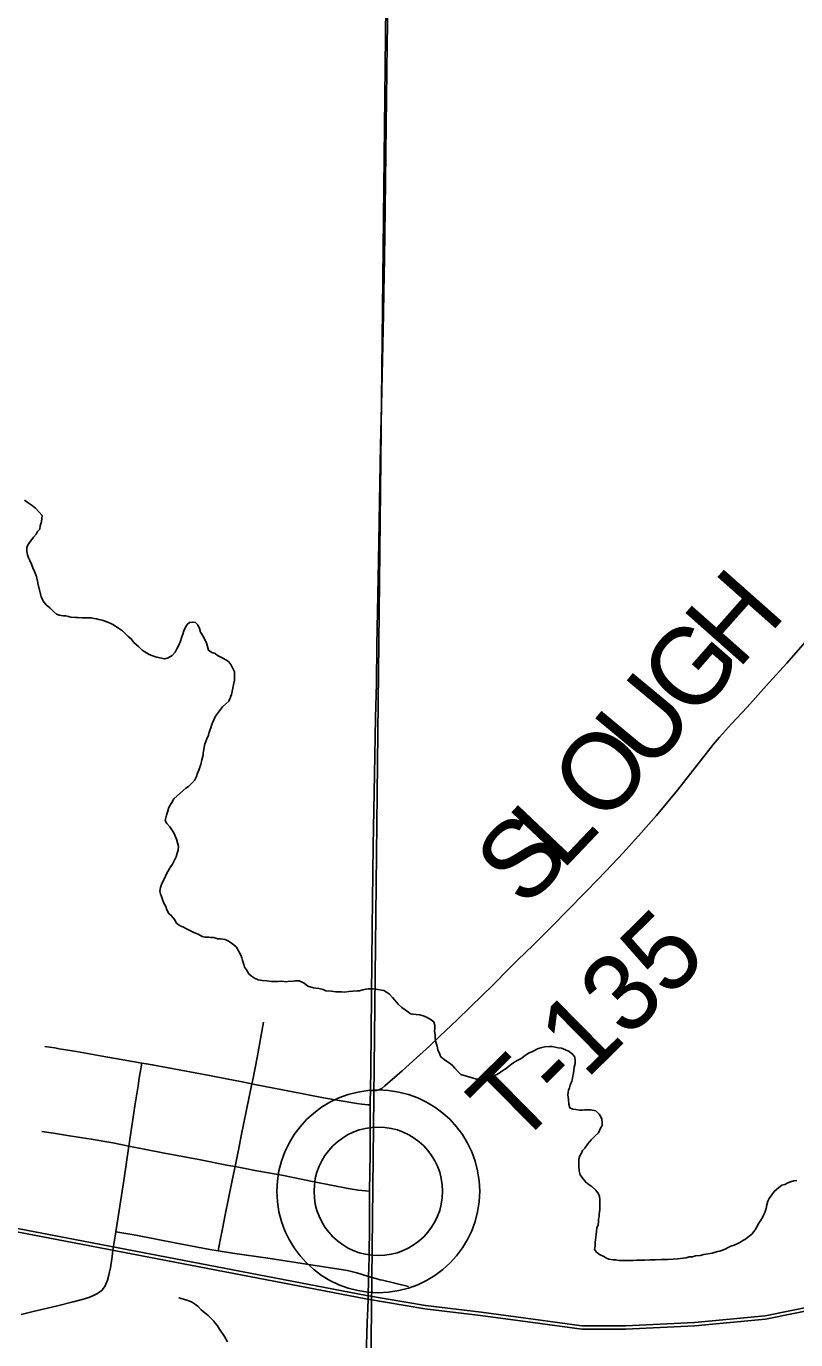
# Model space of a CAD drawing. Extents: x 2.4 to 73.1, y 4.5 to 25.6.
# Drawn here: x 31.8993 to 32.1816, y 22.6405 to 23.1226 of the extents above; entities that cross this region are included whole.
import ezdxf

# ---------------------------------------------------------------- set-up
doc = ezdxf.new("R2010")
doc.units = 0
for name, color, linetype in [('GM_X_County_Road', 7, 'Continuous'), ('GM_X_Minor_River', 7, 'Continuous'), ('GM_X_Rail_Line', 7, 'Continuous'), ('GM_X_Section', 7, 'Continuous'), ('GM_X_Township_Road', 7, 'Continuous'), ('GM_X_Township_Road_Text', 7, 'Continuous'), ('GM_X_Unincorporated', 7, 'Continuous'), ('GM_X_Unincorporated_Location', 7, 'Continuous')]:
    doc.layers.add(name, color=color, linetype=linetype)

msp = doc.modelspace()

# ---------------------------------------------------------------- linework, layer by layer
at = {"layer": 'GM_X_County_Road'}
for points in [[(32.02557, 22.73189), (32.02574, 22.74008), (32.026, 22.76681), (32.02626, 22.79166), (32.0266, 22.82179), (32.02708, 22.84789), (32.02739, 22.86871), (32.02775, 22.88145), (32.02797, 22.89544), (32.02855, 22.92621), (32.02892, 22.94796), (32.02933, 22.96878), (32.02968, 22.98339), (32.03039, 23.01695), (32.03048, 23.02504), (32.03076, 23.03715), (32.03104, 23.05549), (32.03126, 23.07601), (32.03176, 23.1161), (32.03199, 23.12955)], [(32.0255, 22.72669), (32.0255, 22.72829), (32.02557, 22.73189)], [(32.0253, 22.69503), (32.02549, 22.70878), (32.0255, 22.72669)], [(32.02493, 22.66374), (32.02508, 22.67049), (32.02528, 22.68292), (32.02529, 22.69411), (32.0253, 22.69503)], [(32.02463, 22.65224), (32.02474, 22.65527), (32.02493, 22.66374)], [(32.02387, 22.62838), (32.02389, 22.63044), (32.02443, 22.64668), (32.02463, 22.65224)]]:
    msp.add_lwpolyline(points, dxfattribs=at)
at = {"layer": 'GM_X_Minor_River'}
for points in [[(31.92125, 22.90546), (31.91973, 22.90549), (31.9184, 22.90551), (31.91745, 22.90552), (31.91574, 22.90574), (31.9148, 22.90594), (31.91385, 22.90615), (31.9129, 22.90616), (31.91138, 22.90638), (31.91043, 22.90677), (31.90931, 22.90774), (31.908, 22.90909), (31.90669, 22.91025), (31.90557, 22.9116), (31.90483, 22.91332), (31.90376, 22.91752), (31.9034, 22.91885), (31.90304, 22.92057), (31.90231, 22.92248), (31.90176, 22.92382), (31.90121, 22.92516), (31.90067, 22.9265), (31.90011, 22.92746), (31.89975, 22.9286), (31.89958, 22.92974), (31.8996, 22.93126), (31.90019, 22.93258), (31.90097, 22.93371), (31.90194, 22.93503), (31.90291, 22.93615), (31.9035, 22.93709), (31.90427, 22.93803), (31.90448, 22.93917), (31.90488, 22.94068), (31.90509, 22.94201), (31.90511, 22.94296), (31.90268, 22.94565), (31.90155, 22.94662), (31.90005, 22.9476), (31.89873, 22.94857)], [(31.95032, 22.83109), (31.95053, 22.83204), (31.95073, 22.83298), (31.95113, 22.83412), (31.95153, 22.83544), (31.95193, 22.83638), (31.95271, 22.8377), (31.95349, 22.83902), (31.95465, 22.84014), (31.95793, 22.84294), (31.95889, 22.84349), (31.95966, 22.84443), (31.96101, 22.84574), (31.9618, 22.84725), (31.9622, 22.84838), (31.96259, 22.84952), (31.96299, 22.85065), (31.96339, 22.85159), (31.9638, 22.8533), (31.9642, 22.855), (31.96422, 22.85595), (31.96442, 22.85709), (31.96463, 22.85803), (31.96484, 22.85917), (31.96523, 22.86011), (31.96563, 22.86106), (31.96622, 22.86238), (31.96643, 22.86351), (31.96702, 22.86503), (31.96723, 22.86597), (31.96762, 22.86691), (31.96821, 22.86824), (31.9688, 22.86937), (31.97016, 22.87125), (31.97133, 22.87275), (31.97249, 22.87387), (31.97364, 22.8748), (31.97404, 22.87574), (31.97463, 22.87725), (31.97484, 22.87839), (31.97525, 22.88028), (31.97546, 22.88142), (31.97567, 22.88256), (31.97568, 22.88351), (31.9757, 22.88446), (31.97571, 22.8856), (31.97498, 22.88713), (31.97443, 22.88828), (31.97368, 22.88924), (31.97255, 22.89002), (31.97142, 22.89061), (31.96953, 22.89159), (31.96859, 22.89236), (31.96746, 22.89276), (31.96614, 22.89354), (31.96578, 22.89487), (31.96542, 22.89621), (31.96487, 22.89736), (31.96432, 22.89851), (31.9632, 22.90024), (31.96284, 22.90157), (31.9623, 22.90291), (31.96136, 22.90368), (31.96022, 22.90389), (31.95926, 22.90372), (31.9583, 22.90297), (31.95772, 22.90203), (31.95712, 22.90071), (31.95672, 22.89939), (31.95632, 22.89806), (31.95592, 22.89693), (31.95533, 22.89542), (31.95455, 22.8941), (31.95396, 22.89278), (31.9528, 22.89166), (31.95145, 22.89073), (31.95012, 22.89037), (31.94898, 22.89058), (31.94727, 22.89099), (31.94632, 22.89119), (31.94538, 22.89159), (31.94444, 22.89198), (31.9418, 22.89354), (31.94049, 22.8949), (31.9388, 22.89644), (31.93787, 22.89779), (31.93674, 22.89856), (31.93562, 22.89972), (31.93468, 22.90069), (31.93318, 22.90166), (31.93223, 22.90225), (31.93129, 22.90283), (31.93035, 22.90342), (31.92827, 22.90421), (31.92714, 22.90461), (31.926, 22.90482), (31.92505, 22.90502), (31.9241, 22.90523), (31.92316, 22.90543), (31.92221, 22.90545), (31.92125, 22.90546)], [(32.04372, 22.75969), (32.04239, 22.7599), (32.04125, 22.75992), (32.0403, 22.76012), (32.03918, 22.7609), (32.03711, 22.76245), (32.0358, 22.76361), (32.03449, 22.76515), (32.03374, 22.76612), (32.03262, 22.76727), (32.03149, 22.76805), (32.03055, 22.76864), (32.0296, 22.76884), (32.02827, 22.76905), (32.02657, 22.76927), (32.02485, 22.7693), (32.0239, 22.76912), (32.02276, 22.76895), (32.02161, 22.76859), (32.02066, 22.7686), (32.01913, 22.76844), (32.01761, 22.76827), (32.01609, 22.76811), (32.01494, 22.76812), (32.0138, 22.76814), (32.01285, 22.76816), (32.01115, 22.76837), (32.00925, 22.76859), (32.0083, 22.76899), (32.0066, 22.7694), (32.0047, 22.76962), (32.00262, 22.77022), (32.0013, 22.77138), (31.99941, 22.77217), (31.99789, 22.77219), (31.99675, 22.77202), (31.9958, 22.77204), (31.99465, 22.77187), (31.99314, 22.77208), (31.9918, 22.77191), (31.99047, 22.77193), (31.98933, 22.77195), (31.98762, 22.77217), (31.98591, 22.77238), (31.9844, 22.7726), (31.98307, 22.77319), (31.98194, 22.77397), (31.98101, 22.77474), (31.98008, 22.77628), (31.97933, 22.77724), (31.97916, 22.77819), (31.97861, 22.77972), (31.97844, 22.78067), (31.97807, 22.78163), (31.97641, 22.78451), (31.97547, 22.78547), (31.97378, 22.78664), (31.97227, 22.78742), (31.97056, 22.78764), (31.96961, 22.78765), (31.96809, 22.78806), (31.96714, 22.78807), (31.96619, 22.78828), (31.96486, 22.7883), (31.96392, 22.7885), (31.96241, 22.78929), (31.96146, 22.78968), (31.96052, 22.79008), (31.95939, 22.79067), (31.95806, 22.79126), (31.95674, 22.79204), (31.9558, 22.79243), (31.95448, 22.7934), (31.95374, 22.79475), (31.95262, 22.79609), (31.95169, 22.79687), (31.95095, 22.79821), (31.95059, 22.79955), (31.94984, 22.8007), (31.9493, 22.80204), (31.94893, 22.80318), (31.94857, 22.80414), (31.94839, 22.80509), (31.9486, 22.80642), (31.94901, 22.80793), (31.94999, 22.80982), (31.95078, 22.81151), (31.95175, 22.81321), (31.95234, 22.81415), (31.95292, 22.81509), (31.95351, 22.81603), (31.9543, 22.81773), (31.9547, 22.81905), (31.9551, 22.82018), (31.95512, 22.82151), (31.95476, 22.82285), (31.9544, 22.82418), (31.95348, 22.82648), (31.952, 22.82878), (31.95088, 22.82994), (31.95032, 22.83109)], [(32.10925, 22.69405), (32.10832, 22.69539), (32.10682, 22.69674), (32.10588, 22.69733), (32.10457, 22.6983), (32.10345, 22.69965), (32.10252, 22.70099), (32.10216, 22.70252), (32.102, 22.70423), (32.10201, 22.70537), (32.10203, 22.7067), (32.10244, 22.70802), (32.10302, 22.70897), (32.10342, 22.70991), (32.10419, 22.71085), (32.10536, 22.71235), (32.10652, 22.71385), (32.10787, 22.71516), (32.10923, 22.71647), (32.11001, 22.71816), (32.1106, 22.71911), (32.11061, 22.72005), (32.11044, 22.72139), (32.11008, 22.72234), (32.10952, 22.7233), (32.10821, 22.72446), (32.10632, 22.72487), (32.10517, 22.72489), (32.10422, 22.72491), (32.10327, 22.72473), (32.10232, 22.72475), (32.10099, 22.72496), (32.09985, 22.72517), (32.09872, 22.72556), (32.09836, 22.7269), (32.0982, 22.72861), (32.09803, 22.73032), (32.09825, 22.73203), (32.09865, 22.73298), (32.09885, 22.73392), (32.09944, 22.73543), (32.09965, 22.73638), (32.09985, 22.73733), (32.10006, 22.73827), (32.10029, 22.74055), (32.10069, 22.74187), (32.1007, 22.74282), (32.10053, 22.74416), (32.09979, 22.74512), (32.09847, 22.74628), (32.09715, 22.74687), (32.09564, 22.74746), (32.0945, 22.74767), (32.09336, 22.74788), (32.09223, 22.74809), (32.09128, 22.7481), (32.08956, 22.74794), (32.08842, 22.74777), (32.08689, 22.74722), (32.08574, 22.74667), (32.08478, 22.74612), (32.08382, 22.74575), (32.08209, 22.74464), (32.08113, 22.74389), (32.0794, 22.74297), (32.07787, 22.74204), (32.0769, 22.7413), (32.07536, 22.74), (32.07383, 22.73907), (32.07286, 22.73832), (32.07171, 22.73777), (32.07037, 22.73722), (32.06866, 22.73687), (32.0677, 22.7367), (32.06675, 22.73633), (32.0658, 22.73635), (32.06446, 22.73618), (32.06295, 22.73658), (32.06086, 22.73718), (32.05878, 22.73779), (32.05785, 22.73875), (32.05654, 22.7401), (32.05579, 22.74107), (32.05485, 22.74184), (32.05391, 22.74243), (32.05259, 22.7434), (32.05147, 22.74436), (32.05091, 22.74551), (32.05037, 22.74685), (32.05001, 22.74819), (32.04947, 22.7501), (32.04929, 22.75124), (32.04931, 22.75238), (32.04914, 22.75371), (32.04916, 22.75466), (32.04917, 22.7558), (32.04882, 22.75714), (32.04788, 22.75791), (32.04637, 22.7587), (32.04524, 22.75928), (32.04372, 22.75969)], [(32.18198, 22.69897), (32.18084, 22.6988), (32.17969, 22.69844), (32.17873, 22.69807), (32.17758, 22.69752), (32.17644, 22.69716), (32.17528, 22.69623), (32.17374, 22.69492), (32.17277, 22.69361), (32.1718, 22.69229), (32.1714, 22.69135), (32.171, 22.69003), (32.17079, 22.6887), (32.1702, 22.68719), (32.1698, 22.68624), (32.16941, 22.6853), (32.16882, 22.68436), (32.16804, 22.68323), (32.16726, 22.68173), (32.16667, 22.68078), (32.16551, 22.67928), (32.16454, 22.67854), (32.16319, 22.67742), (32.16224, 22.67686), (32.16128, 22.67631), (32.16032, 22.67575), (32.15898, 22.67521), (32.15783, 22.67484), (32.15687, 22.67429), (32.15572, 22.67374), (32.15476, 22.67337), (32.15381, 22.67301), (32.15285, 22.67283), (32.15094, 22.67229), (32.14789, 22.67177), (32.14655, 22.67141), (32.14484, 22.67125), (32.14369, 22.67089), (32.14255, 22.67091), (32.14141, 22.67054), (32.14026, 22.67037), (32.13817, 22.67022), (32.13664, 22.67005), (32.13455, 22.66989), (32.13227, 22.66993), (32.13017, 22.66977), (32.12808, 22.66981), (32.12618, 22.66965), (32.12447, 22.66967), (32.12313, 22.6697), (32.1218, 22.66953), (32.12066, 22.66954), (32.11914, 22.66957), (32.118, 22.66959), (32.11667, 22.66961), (32.11553, 22.66982), (32.11458, 22.66983), (32.11306, 22.67004), (32.11212, 22.67044), (32.11117, 22.67102), (32.10966, 22.67181), (32.10854, 22.67259), (32.10779, 22.67355), (32.108, 22.67488), (32.10802, 22.6762), (32.10845, 22.67905), (32.10847, 22.68019), (32.10868, 22.68152), (32.10907, 22.68265), (32.10928, 22.68379), (32.1093, 22.68474), (32.1095, 22.68568), (32.10952, 22.68663), (32.10973, 22.68834), (32.10976, 22.68986), (32.10977, 22.69081), (32.10979, 22.69195), (32.10962, 22.69309), (32.10925, 22.69405)], [(31.95536, 22.65583), (31.95555, 22.65582), (31.95612, 22.65562), (31.95707, 22.65542), (31.9582, 22.65502), (31.9599, 22.65442), (31.96141, 22.65345), (31.96235, 22.65268), (31.96347, 22.65152), (31.96479, 22.65036), (31.9661, 22.64939), (31.96704, 22.64842), (31.96797, 22.64746), (31.96872, 22.64649), (31.96946, 22.64553), (31.97021, 22.64438), (31.97207, 22.64169), (31.97318, 22.63977)]]:
    msp.add_lwpolyline(points, dxfattribs=at)
at = {"layer": 'GM_X_Rail_Line'}
for points in [[(31.29105, 22.76875), (31.49712, 22.75085), (31.54041, 22.74647), (31.64982, 22.72625), (31.79221, 22.70129), (32.02416, 22.65674), (32.04576, 22.65304), (32.06615, 22.65056), (32.08533, 22.64809), (32.10319, 22.64562), (32.11916, 22.64562), (32.14446, 22.64686), (32.17035, 22.64932), (32.22223, 22.65983), (32.27169, 22.67096), (32.3113, 22.68025), (32.34727, 22.68707), (32.38013, 22.68955), (32.40988, 22.69141), (32.44028, 22.69079)], [(31.29095, 22.76752), (31.4964, 22.74931), (31.54023, 22.74524), (31.64958, 22.72494), (31.79198, 22.70007), (32.02393, 22.65552), (32.04558, 22.65181), (32.06599, 22.64933), (32.08517, 22.64686), (32.10311, 22.64438), (32.11919, 22.64438), (32.14455, 22.64562), (32.17053, 22.64809), (32.22249, 22.65861), (32.27197, 22.66975), (32.31156, 22.67903), (32.34743, 22.68584), (32.38022, 22.68831), (32.40991, 22.69017), (32.44022, 22.68955)]]:
    msp.add_lwpolyline(points, dxfattribs=at)
at = {"layer": 'GM_X_Section'}
for points in [[(32.03128, 23.13003), (32.0257, 22.62946), (31.53976, 22.6366), (31.55553, 23.13542)], [(32.52707, 23.1282), (32.52237, 22.62648), (32.0257, 22.62946), (32.03128, 23.13003)]]:
    msp.add_lwpolyline(points, close=True, dxfattribs=at)
at = {"layer": 'GM_X_Township_Road'}
for points in [[(32.02557, 22.73189), (32.02665, 22.73195), (32.02765, 22.73201), (32.02851, 22.73215), (32.02895, 22.73228), (32.02971, 22.73271), (32.03086, 22.73369), (32.03724, 22.73918), (32.04252, 22.74399), (32.04732, 22.7484), (32.0512, 22.75198), (32.05729, 22.75774), (32.06237, 22.76275), (32.06661, 22.76685), (32.07057, 22.77079), (32.07627, 22.77651), (32.07959, 22.77978), (32.08536, 22.78542), (32.09238, 22.79243), (32.09782, 22.79797), (32.10431, 22.80466), (32.10908, 22.80955), (32.11426, 22.81492), (32.11831, 22.8192), (32.1239, 22.82544), (32.13046, 22.8329), (32.1382, 22.84221), (32.14263, 22.84781), (32.14663, 22.85296), (32.15148, 22.85902), (32.15369, 22.86165), (32.15806, 22.8665), (32.16373, 22.87268), (32.17186, 22.88165), (32.17829, 22.88883), (32.19098, 22.90329)], [(31.98214, 22.73441), (31.98245, 22.73589), (31.98403, 22.74413), (31.98632, 22.75702)], [(31.90611, 22.74811), (31.90979, 22.74757), (31.91142, 22.74729), (31.91779, 22.74624), (31.92848, 22.74437), (31.93491, 22.74323), (31.94177, 22.74203)], [(31.94177, 22.74203), (31.94117, 22.73857), (31.94081, 22.73646), (31.94035, 22.73369), (31.93974, 22.72999), (31.93912, 22.7263), (31.93837, 22.72136), (31.93692, 22.71151)], [(31.94177, 22.74203), (31.94343, 22.74173), (31.94556, 22.74139), (31.96651, 22.7375), (31.97346, 22.73615), (31.97797, 22.73522), (31.98214, 22.73441)], [(31.97719, 22.71003), (31.97821, 22.71535), (31.98214, 22.73441)], [(31.98214, 22.73441), (31.98313, 22.73421), (31.99014, 22.73284), (31.99592, 22.73171), (32.0084, 22.72929), (32.02064, 22.72714), (32.02239, 22.72689), (32.02358, 22.72678), (32.02475, 22.72672), (32.0255, 22.72669)], [(31.90506, 22.71694), (31.90935, 22.71626), (31.91517, 22.71532), (31.92315, 22.71412), (31.9311, 22.71274), (31.93692, 22.71151)], [(31.93215, 22.68015), (31.93361, 22.68951), (31.93507, 22.69898), (31.93692, 22.71151)], [(31.93692, 22.71151), (31.95008, 22.70896), (31.96258, 22.70658), (31.97356, 22.70448), (31.97593, 22.70403)], [(31.97593, 22.70403), (31.9762, 22.7053), (31.97709, 22.70955), (31.97719, 22.71003)], [(31.9697, 22.67316), (31.97044, 22.67697), (31.97127, 22.68122), (31.97229, 22.68634), (31.97498, 22.69955), (31.97593, 22.70403)], [(31.97593, 22.70403), (31.98392, 22.70248), (31.99309, 22.70085), (32.00495, 22.69846), (32.01746, 22.69596), (32.02119, 22.69541), (32.02375, 22.69517), (32.0253, 22.69503)], [(31.8975, 22.64972), (31.90231, 22.65095), (31.90714, 22.65212), (31.91077, 22.65297), (31.91651, 22.65434), (31.91983, 22.65523), (31.92223, 22.65601), (31.92401, 22.65673), (31.92543, 22.65751), (31.92629, 22.65801), (31.92714, 22.65866), (31.92759, 22.65927), (31.92815, 22.66002), (31.92848, 22.66085), (31.9291, 22.66234), (31.92964, 22.66419), (31.92991, 22.66536), (31.93021, 22.66682), (31.93081, 22.67099), (31.93111, 22.67341), (31.93156, 22.67628), (31.93215, 22.68015)], [(31.93215, 22.68015), (31.93948, 22.67886), (31.95446, 22.67589), (31.96669, 22.67366), (31.9697, 22.67316)], [(31.9697, 22.67316), (31.97496, 22.67228), (31.98882, 22.67034), (32.00603, 22.66763), (32.01648, 22.66599), (32.01767, 22.66576), (32.01912, 22.6654), (32.02063, 22.66503), (32.02493, 22.66374)], [(32.02493, 22.66374), (32.02624, 22.66334), (32.02755, 22.66295), (32.02919, 22.66249), (32.03, 22.66231), (32.03955, 22.65998)]]:
    msp.add_lwpolyline(points, dxfattribs=at)
at = {"layer": 'GM_X_Unincorporated'}
for radius in [0.0372, 0.02358]:
    msp.add_circle((32.02847, 22.69496), radius, dxfattribs=at)
at = {"layer": 'GM_X_Unincorporated_Location'}
msp.add_line((32.02847, 22.69496), (32.02847, 22.69496), dxfattribs=at)

# ---------------------------------------------------------------- texts
at = {"layer": 'GM_X_Township_Road_Text'}
for s, height, rotation, p in [('H', 0.02841, 48.4382, (32.16032, 22.88605)), ('G', 0.02841, 48.8048, (32.14388, 22.86727)), ('U', 0.02841, 50.3153, (32.12805, 22.84818)), ('O', 0.02841, 49.2683, (32.11137, 22.8288)), ('L', 0.02841, 46.5004, (32.09574, 22.81228)), ('S', 0.02841, 46.0315, (32.08225, 22.7983)), ('T-135', 0.028409, 44.5941, (32.0792, 22.71056))]:
    msp.add_text(s, height=height, rotation=rotation, dxfattribs=at).set_placement(p)

doc.saveas('drawing.dxf')
